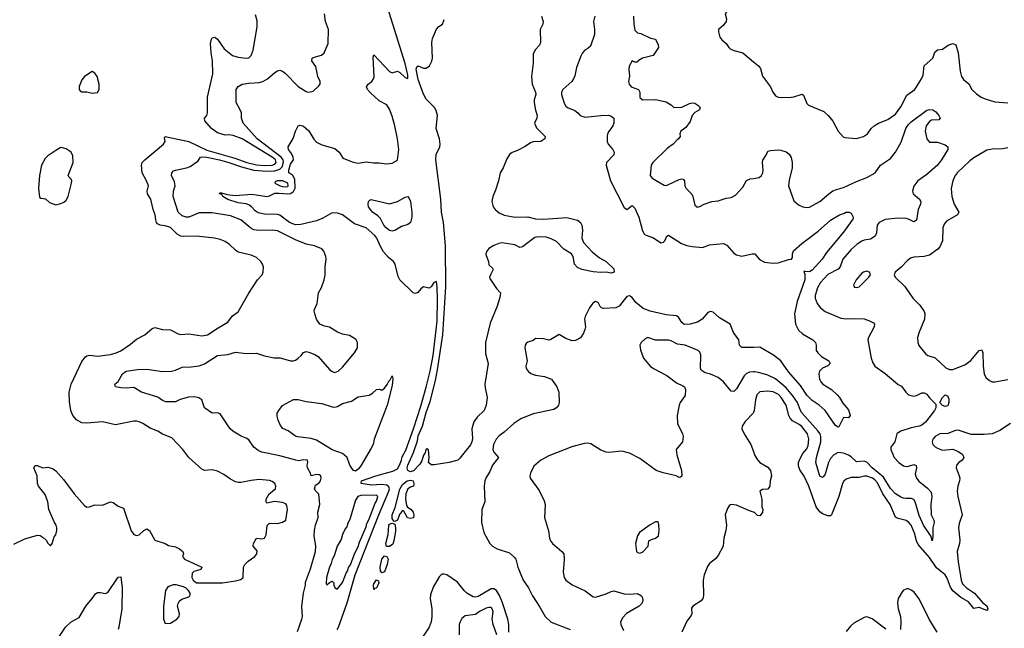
# Model space of a CAD drawing. Header units: inches. Extents: x 1384664 to 1536621, y 460766 to 646467.
# Tile 309 of 488: x 1504374 to 1511923, y 545240 to 549904. Entities that reach past the tile are written whole.
import ezdxf

# ---------------------------------------------------------------- set-up
doc = ezdxf.new("R2010")
doc.units = ezdxf.units.IN
doc.header["$MEASUREMENT"] = 0
doc.layers.add('B5504', color=7, linetype='Continuous')
doc.layers.add('B5514', color=7, linetype='Continuous')

msp = doc.modelspace()

# ---------------------------------------------------------------- linework, layer by layer
at = {"layer": 'B5504', "color": 5}
for points, elevation in [([(1506808.9, 545230), (1506818.8, 545250), (1506883.8, 545436.2), (1506947.5, 545650), (1507128.9, 546111.1), (1507205.1, 546290), (1507209.3, 546310), (1507205, 546325), (1507190, 546336.7), (1507150, 546341.9), (1507070, 546338), (1507007.1, 546347.1), (1506992.7, 546350), (1506995.6, 546370), (1507103.8, 546410), (1507236.1, 546443.9), (1507270, 546461.9), (1507287.3, 546490), (1507302.8, 546530), (1507306.7, 546553.3), (1507334.4, 546605.6), (1507394.4, 546770), (1507450, 546942.1), (1507491.3, 547088.7), (1507522.2, 547210), (1507544.7, 547330), (1507574.1, 547594.1), (1507578.7, 547758.7), (1507576.1, 547856.1), (1507570, 547897.2), (1507550, 547889.3), (1507530, 547856), (1507510, 547846), (1507470, 547857.2), (1507450, 547842.7), (1507426.2, 547813.8), (1507410, 547806), (1507390, 547812.3), (1507289.3, 547910), (1507275.9, 547935.9), (1507253.2, 548030), (1507241.2, 548050), (1507201, 548081), (1507164.4, 548124.4), (1507137.3, 548170), (1507113, 548230), (1507097.8, 548250), (1507030, 548309.8), (1506940.7, 548340.7), (1506850, 548408.7), (1506810, 548422.2), (1506770, 548423.1), (1506697.4, 548382.6), (1506650, 548363.4), (1506530, 548335), (1506490, 548333.4), (1506443.7, 548350), (1506370, 548405.8), (1506352.1, 548412.1), (1506250, 548412.7), (1506203, 548423), (1506178.5, 548438.5), (1506150.4, 548470.4), (1506130, 548484.8), (1506110, 548492.5), (1506050, 548499.8), (1505970, 548526), (1505932.7, 548550), (1505924.1, 548564.1), (1505904, 548570), (1505910, 548578), (1505922.7, 548577.3), (1505965.3, 548565.3), (1506030, 548557.7), (1506153.6, 548566.4), (1506269.8, 548550.2), (1506290, 548554.7), (1506330, 548573.9), (1506364.2, 548575.8), (1506430, 548569.2), (1506450, 548572), (1506473.6, 548586.4), (1506486.7, 548613.3), (1506482.7, 548682.7), (1506469.2, 548709.2), (1506438.9, 548730), (1506436.6, 548750), (1506450, 548796.5), (1506472.8, 548830), (1506471.2, 548850), (1506458, 548878), (1506435.1, 548910), (1506432.3, 548930), (1506470, 548994.8), (1506490, 549050.8), (1506509.7, 549090.3), (1506523.9, 549096.1), (1506550, 549088.7), (1506590, 549052.9), (1506628.7, 548988.7), (1506650, 548966.5), (1506690, 548944.4), (1506790, 548916.9), (1506824.6, 548890), (1506849.3, 548849.3), (1506860, 548840), (1506930, 548811.8), (1506970, 548804.9), (1507030, 548814.9), (1507086.2, 548806.2), (1507130, 548808.2), (1507190, 548800.4), (1507230, 548805.5), (1507271.8, 548828.2), (1507280.4, 548910), (1507271, 548990), (1507250, 549091.2), (1507230, 549166), (1507210, 549219.7), (1507190, 549251.5), (1507130, 549282.9), (1507063.4, 549343.4), (1507041.6, 549370), (1507034, 549390), (1507046, 549410), (1507073, 549430), (1507088, 549450), (1507092.8, 549467.2), (1507083.3, 549616.7), (1507090, 549634.8), (1507210, 549507.3), (1507230, 549496), (1507270, 549510.8), (1507290, 549498.8), (1507330, 549460.7), (1507350, 549454), (1507350, 549478), (1507330, 549569.6), (1507194.6, 550000)], 640), ([(1509841, 550000), (1509818.3, 549981.7), (1509796, 549970), (1509782.8, 549950), (1509794, 549910), (1509790.8, 549890), (1509770, 549861.2), (1509731.3, 549830), (1509731.3, 549810), (1509742, 549770), (1509758, 549750), (1509790, 549722.8), (1509810.3, 549690.3), (1509821.4, 549681.4), (1509850, 549667.6), (1509918.8, 549650), (1510000, 549581.9)], 680), ([(1504330, 545884), (1504414.2, 545925.8), (1504510, 545954.8), (1504530, 545950.8), (1504555.2, 545935.2), (1504576.3, 545916.3), (1504590, 545892), (1504610, 545872), (1504622, 545890), (1504639.5, 545940.5), (1504650, 545956), (1504658.9, 545990), (1504659.1, 546010), (1504654.2, 546030), (1504637.4, 546057.4), (1504598.5, 546150), (1504589.7, 546210), (1504570, 546266), (1504519.6, 546330), (1504511.6, 546350), (1504507.3, 546410), (1504482.4, 546470), (1504492.7, 546487.3), (1504510, 546487.7), (1504550, 546470.7), (1504590, 546474.8), (1504609.1, 546470.9), (1504630, 546463), (1504650, 546448), (1504710, 546379.5), (1504792, 546270), (1504870, 546182.6), (1504889.4, 546169.4), (1504910, 546171.3), (1504950, 546187), (1505010, 546184.4), (1505070, 546209), (1505090, 546204), (1505130, 546176.1), (1505170, 546162), (1505230, 545986.8), (1505250, 545959.1), (1505270, 545950.7), (1505290, 545956.3), (1505327, 545990), (1505350, 546003.1), (1505370, 545990.4), (1505410, 545915.5), (1505490, 545890.3), (1505514.7, 545874.7), (1505570, 545864.4), (1505600.7, 545850), (1505626, 545830), (1505630.8, 545810), (1505622.8, 545790), (1505637.3, 545770), (1505771.3, 545710), (1505762, 545690), (1505710, 545676), (1505697.3, 545662.7), (1505694, 545630), (1505704, 545610), (1505730, 545588.5), (1505930, 545589.2), (1506030, 545603.2), (1506070, 545614.9), (1506087, 545630), (1506089.4, 545710), (1506100.9, 545730), (1506124.7, 545755.3), (1506176, 545790), (1506193.2, 545810), (1506195.1, 545835.1), (1506165.2, 545870), (1506167, 545890), (1506189.6, 545930.4), (1506230, 545926), (1506250, 545931), (1506263.3, 545956.7), (1506272.3, 546027.7), (1506290, 546046.8), (1506350, 546042.8), (1506390, 546054), (1506415.1, 546070), (1506426.4, 546150), (1506422.5, 546182.5), (1506415.2, 546195.2), (1506390, 546205.3), (1506326.7, 546213.3), (1506270, 546199), (1506264.5, 546210), (1506265.1, 546230), (1506287, 546270), (1506335.1, 546310), (1506338.9, 546330), (1506331.1, 546350), (1506310, 546365.4), (1506290, 546373.1), (1506210, 546379.7), (1506150, 546374), (1506070, 546358), (1506050, 546358.9), (1506030, 546363.5), (1505990, 546383), (1505939.3, 546419.3), (1505890, 546445.7), (1505850, 546454.3), (1505790, 546449.7), (1505770, 546459.7), (1505670, 546549.7), (1505625.4, 546610), (1505540.9, 546700.9), (1505470, 546727.1), (1505432.3, 546750), (1505374.4, 546774.4), (1505318.4, 546810), (1505290, 546822.7), (1505270, 546828.5), (1505248.4, 546828.4), (1505110, 546800.7), (1505010, 546821.5), (1504890, 546812), (1504850, 546816), (1504810, 546837.7), (1504782.8, 546870), (1504766.6, 546910), (1504756.1, 546976.1), (1504754.2, 547050), (1504769.9, 547110.1), (1504850, 547283.7), (1504878.5, 547321.5), (1504890, 547329.1), (1504910, 547332.4), (1504970, 547325.3), (1505070, 547338.4), (1505115.1, 547350), (1505150, 547366.7), (1505223.1, 547416.9), (1505270, 547455.3), (1505332.7, 547490), (1505390, 547537.3), (1505410, 547545.5), (1505470, 547530.3), (1505530, 547528.4), (1505590, 547498), (1505610, 547493), (1505670, 547496.3), (1505770, 547481.7), (1505815.1, 547490), (1505895.9, 547544.1), (1505970, 547586), (1506005.6, 547634.4), (1506050, 547665.8), (1506130, 547808.5), (1506198.3, 547910), (1506233, 547950), (1506240.5, 547970), (1506242.4, 548010), (1506235.6, 548030), (1506222.9, 548050), (1506190, 548082.4), (1506150, 548099.2), (1506050, 548123.8), (1506030, 548136.8), (1505982.6, 548182.6), (1505950, 548203.5), (1505910, 548219.7), (1505868.7, 548228.7), (1505730, 548245.3), (1505630, 548242.4), (1505610, 548245.9), (1505581.7, 548261.7), (1505530, 548311.2), (1505490, 548325.5), (1505450, 548328.4), (1505430, 548340.8), (1505422.3, 548350), (1505416.8, 548370), (1505412.2, 548410), (1505397.6, 548450), (1505380.7, 548530), (1505354, 548570), (1505351.7, 548590), (1505361.3, 548630), (1505347.1, 548670), (1505313.5, 548730), (1505307.3, 548790), (1505314.2, 548810), (1505334, 548830), (1505477.4, 548950), (1505488.4, 548970), (1505483.3, 548996.7), (1505489.9, 549010.1), (1505670, 548970.4), (1505810, 548903.9), (1506023.7, 548843.7), (1506116.8, 548810), (1506189.2, 548790.8), (1506254.2, 548785.8), (1506310, 548788.3), (1506330, 548796.8), (1506340.6, 548810), (1506334.8, 548830), (1506311.2, 548850), (1506081.2, 548990), (1506010, 549016.7), (1505977.8, 549022.2), (1505950, 549018.5), (1505890, 549038), (1505845.4, 549070), (1505792.8, 549130), (1505792, 549150), (1505809.7, 549170.3), (1505815.4, 549190), (1505812.9, 549310), (1505854.2, 549490), (1505853.2, 549590), (1505843, 549650), (1505837.6, 549722.4), (1505843.9, 549756.1), (1505850, 549766), (1505870, 549771.3), (1505890, 549754), (1505940.9, 549680.9), (1506004.9, 549630), (1506050, 549616.9), (1506109.6, 549610.4), (1506130, 549613), (1506150, 549630.8), (1506163.5, 549670), (1506194.7, 549850), (1506194.6, 549894.6), (1506181.7, 549941.7)], 680), ([(1506504.9, 545215.1), (1506538.3, 545310), (1506542, 545330), (1506537.2, 545410), (1506549.9, 545510.1), (1506565.3, 545570), (1506566.4, 545593.6), (1506603.2, 545696.8), (1506642.4, 545830), (1506645.7, 545870), (1506632.4, 545950), (1506635.6, 545990), (1506641.4, 546030), (1506661.4, 546090), (1506659.8, 546130), (1506676.2, 546190), (1506668.8, 546268.8), (1506645.6, 546290), (1506634, 546310), (1506642, 546338), (1506670, 546355.5), (1506681.6, 546370), (1506686.6, 546390), (1506682.7, 546410), (1506670, 546417.6), (1506650, 546418.4), (1506610, 546408.7), (1506604.2, 546430), (1506580.7, 546470), (1506577.2, 546490), (1506584, 546510), (1506582, 546530), (1506551, 546531), (1506515.3, 546524.7), (1506492.3, 546527.7), (1506370, 546561.3), (1506231.3, 546591.3), (1506202, 546602), (1506169.4, 546629.4), (1506130, 546684.2), (1506110, 546697.6), (1506071.7, 546711.7), (1506009, 546750), (1505989, 546770), (1505910, 546884), (1505890, 546892), (1505850, 546889.2), (1505790, 546929.3), (1505769.6, 546990), (1505746.8, 547006.8), (1505713.7, 547013.7), (1505669, 547011), (1505605.7, 546994.3), (1505570, 546975.1), (1505494.7, 546974.7), (1505470, 546985.6), (1505432.6, 547012.6), (1505309.1, 547049.1), (1505250, 547086.2), (1505190, 547080.4), (1505150, 547082.4), (1505109, 547090), (1505104, 547110), (1505130, 547131.3), (1505162.9, 547190), (1505190, 547210.3), (1505276.2, 547223.8), (1505350, 547226.2), (1505470, 547208.7), (1505539, 547210), (1505570, 547217.6), (1505619.8, 547240.2), (1505690, 547242.9), (1505750, 547252), (1505790, 547267.3), (1505890, 547332.1), (1505970, 547338.1), (1506030, 547357.5), (1506110, 547345.8), (1506190, 547347.9), (1506250, 547328.2), (1506325.8, 547314.2), (1506372.4, 547312.4), (1506449.3, 547290.7), (1506470, 547290.5), (1506490, 547296.3), (1506510, 547310.6), (1506532.7, 547330), (1506550, 547354.8), (1506570, 547360.5), (1506590, 547356.4), (1506638, 547338), (1506662.3, 547322.3), (1506750, 547223.1), (1506770, 547207.4), (1506790, 547201.3), (1506816, 547210), (1506850, 547242), (1506942, 547350), (1506964.5, 547390), (1506964.5, 547430), (1506954.5, 547450), (1506942, 547462), (1506904, 547484), (1506850, 547494.7), (1506810, 547509.7), (1506750, 547547.3), (1506710, 547556.2), (1506675.3, 547570), (1506649.5, 547609.5), (1506636, 547650), (1506632.7, 547670), (1506635.5, 547684.5), (1506655.1, 547730), (1506666, 547810), (1506687.7, 547852.3), (1506709.6, 547910), (1506717.6, 547950), (1506717, 548010), (1506724.5, 548070), (1506722, 548090), (1506707, 548130), (1506690, 548149.4), (1506635.3, 548170), (1506570, 548184.7), (1506490, 548216), (1506350, 548286.4), (1506310, 548291.5), (1506210, 548287.5), (1506170, 548294.2), (1506145.8, 548305.8), (1506070, 548369.8), (1505990, 548400.5), (1505850, 548424.6), (1505750, 548422.9), (1505670, 548391.7), (1505650, 548391.6), (1505621, 548401), (1505588.7, 548430), (1505552.1, 548550), (1505554.5, 548590), (1505567.2, 548630), (1505561.2, 548661.2), (1505538.7, 548710), (1505540.7, 548730), (1505554.7, 548745.3), (1505568, 548752), (1505651.9, 548768.1), (1505681, 548779), (1505740.7, 548819.3), (1505761.3, 548850), (1505770, 548854), (1505808.3, 548851.7), (1505905.8, 548830), (1505978.2, 548810), (1506075.3, 548775.3), (1506170, 548751.6), (1506270, 548744.3), (1506330, 548746.4), (1506370, 548757.5), (1506390, 548779.1), (1506396.9, 548816.9), (1506394.2, 548830), (1506379.6, 548850), (1506194.7, 548990), (1506087.6, 549110), (1506075.1, 549150), (1506073.6, 549190), (1506068.2, 549208.2), (1506034, 549270), (1506034.3, 549370), (1506048, 549392), (1506081.2, 549410), (1506130, 549418.6), (1506210, 549423.2), (1506239.5, 549430), (1506273.3, 549450), (1506330, 549499.5), (1506350, 549512.4), (1506370, 549517.6), (1506390, 549510.3), (1506410, 549495.3), (1506510, 549393.4), (1506570, 549354), (1506592.1, 549347.9), (1506624.5, 549355.5), (1506666.2, 549393.8), (1506678, 549410), (1506677, 549430), (1506660.5, 549470), (1506644.2, 549544.2), (1506613.6, 549590), (1506617, 549610), (1506624.7, 549615.3), (1506688.4, 549631.6), (1506709.6, 549650), (1506739.2, 549720.8), (1506741.3, 549830), (1506719.1, 549890), (1506710, 549948.7)], 660), ([(1508374.9, 549930), (1508388, 549890), (1508384.4, 549870), (1508365.7, 549830), (1508366.7, 549730), (1508360.3, 549710), (1508327.6, 549672.4), (1508310, 549641.2), (1508310.2, 549569.8), (1508299.6, 549470), (1508304.4, 549410), (1508328.7, 549350), (1508331.8, 549330), (1508319.1, 549290), (1508318, 549270), (1508328.5, 549210), (1508342.4, 549170), (1508339.5, 549150), (1508321.6, 549110), (1508336.7, 549076.7), (1508402.8, 549010), (1508400.7, 548990), (1508370, 548971.8), (1508310, 548967.2), (1508290, 548960.4), (1508250, 548932.6), (1508190, 548900.5), (1508150, 548887.2), (1508130, 548871.8), (1508110, 548837.6), (1508082.3, 548770), (1508057.4, 548730), (1508046.3, 548670), (1508023.3, 548596.7), (1508002.3, 548550), (1507995.3, 548510), (1508005.2, 548470), (1508020.3, 548450), (1508050, 548424.2), (1508090, 548407), (1508170, 548390.2), (1508270, 548393.8), (1508330, 548378), (1508390, 548374.9), (1508570, 548387.5), (1508650, 548368.9), (1508673.6, 548350), (1508685.3, 548330), (1508689.2, 548290), (1508685, 548230), (1508697.5, 548197.5), (1508764.7, 548124.7), (1508819.2, 548079.2), (1508870.4, 548050), (1508930, 547994), (1508933.1, 547970), (1508910, 547962.7), (1508870.4, 547969.6), (1508830, 547967.3), (1508770, 547971.8), (1508685.2, 547990), (1508650, 548004.1), (1508629, 548030), (1508617.6, 548090), (1508605.1, 548110), (1508546.6, 548146.6), (1508490, 548203.5), (1508450, 548225), (1508410, 548237.3), (1508350, 548239.8), (1508324.7, 548235.3), (1508230, 548163), (1508210, 548159.7), (1508170, 548178.5), (1508070, 548193.2), (1508047.7, 548190), (1508010, 548174), (1507970, 548149.6), (1507954.9, 548130), (1507948, 548110), (1507950, 548098), (1507968, 548050), (1507970, 548024.7), (1507999.8, 547999.8), (1508004.7, 547990), (1507984, 547950), (1507977.3, 547930), (1507979.8, 547919.8), (1508030, 547844), (1508060.5, 547810), (1508055.3, 547775.3), (1508036.2, 547710), (1507981.6, 547578.4), (1507946.8, 547430), (1507946.8, 547346.8), (1507965.5, 547270), (1507941.7, 547110), (1507943.1, 547083.1), (1507959.6, 547010), (1507950, 546949), (1507935.3, 546910), (1507882.7, 546857.3), (1507856.8, 546823.2), (1507842, 546770), (1507845.4, 546694.6), (1507840.5, 546670), (1507830, 546646.6), (1507750, 546543), (1507734.4, 546530), (1507666.8, 546510), (1507552, 546492), (1507530, 546492.7), (1507509.2, 546510), (1507513.2, 546550), (1507508.4, 546608.4), (1507494.6, 546614.6), (1507490, 546612.7), (1507480.4, 546579.6), (1507470, 546566.6), (1507456.7, 546523.3), (1507441.2, 546498.8), (1507393.6, 546446.4), (1507370, 546438.7), (1507349.9, 546450), (1507345.6, 546470), (1507349.9, 546490), (1507393.4, 546586.6), (1507423.7, 546676.3), (1507430, 546714.4), (1507462.2, 546790), (1507490, 546893), (1507520.6, 546979.4), (1507561.5, 547138.5), (1507578, 547222), (1507619.6, 547490), (1507641.9, 547858.1), (1507638.2, 548170), (1507622.9, 548350), (1507607.1, 548430), (1507604.2, 548530), (1507564.2, 548830), (1507567, 548870), (1507595.4, 548930), (1507598.7, 548950), (1507591.9, 548990), (1507566.7, 549070), (1507577.4, 549170), (1507568.3, 549208.3), (1507555.7, 549230), (1507490, 549296.1), (1507470, 549333.3), (1507430, 549445.3), (1507414.9, 549525.1), (1507418, 549542), (1507429.7, 549550.3), (1507470, 549532.7), (1507490, 549533.4), (1507516, 549550), (1507533.8, 549586.2), (1507539.5, 549610), (1507534.3, 549730), (1507538.8, 549761.2), (1507568.7, 549831.3), (1507587.8, 549852.2), (1507615, 549870), (1507630, 549906.8)], 620), ([(1508783.1, 549930), (1508774, 549890), (1508782, 549830), (1508781.1, 549790), (1508750, 549702), (1508730, 549682.9), (1508707.7, 549670), (1508690, 549649.4), (1508676.4, 549623.6), (1508642.2, 549537.8), (1508630, 549473.2), (1508620.2, 549450), (1508607.9, 549430), (1508538, 549370), (1508529.2, 549350), (1508529.2, 549330), (1508550, 549264), (1508562, 549242), (1508574.4, 549230), (1508630, 549207.6), (1508654, 549190), (1508670.5, 549170), (1508683.6, 549163.6), (1508710, 549158.2), (1508831.1, 549171.1), (1508890, 549171.4), (1508910, 549165.5), (1508930.4, 549150), (1508928.4, 549110), (1508922, 549090), (1508890, 549046.6), (1508881.1, 549030), (1508878, 549010), (1508879.3, 548970), (1508885.5, 548950), (1508923, 548910), (1508933, 548890), (1508930.4, 548869.6), (1508874.4, 548810), (1508870.4, 548790), (1508902.8, 548670), (1509010, 548464.9), (1509030, 548450.5), (1509070, 548480.5), (1509090, 548460.4), (1509122.3, 548390), (1509150, 548284.9), (1509163.2, 548263.2), (1509170, 548254.9), (1509233.7, 548233.7), (1509290, 548193), (1509310, 548200.5), (1509319.5, 548210), (1509334.8, 548245.2), (1509350, 548253), (1509449.5, 548189.5), (1509490, 548173), (1509530, 548165), (1509610, 548159.5), (1509662.1, 548177.9), (1509770, 548190.2), (1509796.7, 548176.7), (1509850, 548114.7), (1509870, 548101.5), (1509910, 548093), (1509990, 548111.1), (1510000, 548110.7)], 640), ([(1509079.8, 549930), (1509082, 549870), (1509090, 549823), (1509110, 549804.2), (1509137.8, 549797.8), (1509210, 549763.8), (1509250, 549754), (1509270, 549711.3), (1509272.7, 549690), (1509230, 549629), (1509150, 549609.6), (1509117.3, 549590), (1509110, 549579), (1509090, 549578), (1509070, 549589), (1509047.5, 549547.5), (1509045.1, 549525.1), (1509050.7, 549470.7), (1509041.6, 549430), (1509047.7, 549410), (1509062, 549390), (1509118.8, 549370), (1509128, 549350), (1509128.7, 549308.7), (1509150, 549290.7), (1509250, 549292.4), (1509330, 549274.9), (1509371, 549250), (1509390.7, 549230.7), (1509450, 549234), (1509510, 549263.1), (1509530, 549268), (1509550, 549265.5), (1509574.8, 549250), (1509591, 549230), (1509586.4, 549213.6), (1509550, 549192), (1509530.4, 549170), (1509515.2, 549124.8), (1509482, 549078), (1509443, 549050), (1509434.8, 549030), (1509437.3, 549010), (1509426, 548990), (1509415.3, 548984.7), (1509384.9, 548950), (1509341.5, 548918.5), (1509228.8, 548810), (1509216.4, 548790), (1509207.7, 548710), (1509224, 548690), (1509315.6, 548635.6), (1509330, 548634.3), (1509350, 548641.3), (1509430, 548679.6), (1509450, 548684.4), (1509461.1, 548681.1), (1509472.4, 548670), (1509473.4, 548630), (1509484.9, 548610), (1509527.6, 548567.6), (1509535.8, 548550), (1509550, 548484), (1509570, 548468.5), (1509590, 548472.7), (1509622, 548490), (1509682, 548510), (1509730, 548516.5), (1509790, 548537.5), (1509830, 548541.6), (1509861.6, 548558.4), (1509918, 548622), (1509947, 548673), (1509975.6, 548684.4), (1510000, 548688.3)], 660), ([(1510000, 547392.8), (1509970, 547391.2), (1509910, 547393.3), (1509892.2, 547410), (1509887.1, 547450), (1509846.8, 547506.8), (1509822.8, 547570), (1509739.1, 547619.1), (1509690, 547662.1), (1509670, 547668.6), (1509650, 547659.4), (1509605.7, 547610), (1509570, 547585.6), (1509516, 547570), (1509470, 547569), (1509450, 547583.7), (1509425.3, 547625.3), (1509410, 547634.8), (1509330, 547642.7), (1509209.2, 547670), (1509154.5, 547690), (1509097.4, 547737.4), (1509070, 547775.1), (1509050, 547787), (1509030, 547782), (1508970.4, 547710), (1508943.7, 547696.3), (1508851.3, 547691.3), (1508835.3, 547695.3), (1508825.3, 547705.3), (1508810, 547737.2), (1508790, 547745.1), (1508769, 547731), (1508743, 547697), (1508710.3, 547630), (1508705.3, 547610), (1508711.7, 547550), (1508706.7, 547530), (1508697, 547503), (1508673.2, 547466.8), (1508662.4, 547457.6), (1508634.8, 547445.2), (1508610, 547444), (1508561.8, 547461.8), (1508510, 547491.8), (1508447, 547453), (1508430, 547449.6), (1508390, 547458.3), (1508330, 547461.2), (1508310, 547446), (1508270, 547433), (1508257.8, 547422.2), (1508249.4, 547410.6), (1508246.4, 547390), (1508264.9, 547290), (1508254.9, 547250), (1508258.7, 547230), (1508272.2, 547210), (1508293.4, 547193.4), (1508330, 547180.3), (1508398, 547170), (1508451.3, 547150), (1508492, 547092), (1508508.9, 547050), (1508510.2, 546970.2), (1508506.2, 546950), (1508491.2, 546928.8), (1508470, 546917.4), (1508310, 546883.6), (1508215.6, 546844.4), (1508161.7, 546810), (1508090, 546743.6), (1508050, 546715.1), (1508027.2, 546690), (1508007.2, 546650), (1508002.6, 546610), (1508009.1, 546589.1), (1508045.5, 546550), (1507998.5, 546490), (1507978.4, 546441.6), (1507950, 546395.6), (1507940.2, 546370), (1507934.3, 546330), (1507941.5, 546210), (1507918.3, 546150), (1507914, 546050), (1507933.7, 545973.7), (1507979, 545890), (1508000.3, 545870), (1508034, 545850), (1508130, 545818.2), (1508166.4, 545786.4), (1508177.2, 545770), (1508193.8, 545710), (1508235.2, 545610), (1508276, 545550), (1508304.9, 545490), (1508362.5, 545402.5), (1508402.6, 545330), (1508450, 545286.5), (1508594.8, 545230)], 640), ([(1510000, 547204.7), (1509970, 547202.2), (1509948, 547192), (1509930, 547174.3), (1509870, 547076.2), (1509857.4, 547062.6), (1509850, 547055.6), (1509830, 547058.7), (1509770, 547128.3), (1509730, 547163.5), (1509670, 547187), (1509630, 547197.2), (1509599.3, 547219.3), (1509592.9, 547232.9), (1509596.1, 547336.1), (1509590, 547355.3), (1509575.3, 547370), (1509475.3, 547410), (1509417.6, 547417.6), (1509370, 547444.5), (1509350, 547449.5), (1509249.6, 547449.6), (1509190, 547469.2), (1509170, 547458), (1509138, 547430), (1509128.8, 547410), (1509134.2, 547374.2), (1509157.1, 547310), (1509208.9, 547250), (1509233.4, 547230), (1509336.5, 547176.5), (1509410, 547120.2), (1509458.3, 547098.3), (1509470.4, 547090), (1509480.3, 547070), (1509475.9, 547024.1), (1509438, 546970), (1509430.4, 546950), (1509415.5, 546870), (1509418, 546810), (1509457.3, 546730), (1509462, 546710), (1509456.3, 546670), (1509407.7, 546610), (1509412, 546570), (1509447.3, 546450), (1509450, 546406), (1509442, 546398), (1509430, 546395.3), (1509407.6, 546407.6), (1509308.8, 546431.2), (1509255.1, 546450), (1509130, 546542.7), (1509050, 546583.4), (1508990, 546596.8), (1508890, 546588.5), (1508870, 546590.8), (1508830, 546604.8), (1508754.1, 546654.1), (1508730, 546659.1), (1508703.4, 546656.6), (1508607.3, 546630), (1508430, 546563), (1508370.8, 546530), (1508317.5, 546482.5), (1508290.6, 546430), (1508284.9, 546410), (1508287.3, 546390), (1508356.7, 546296.7), (1508395.9, 546215.9), (1508404, 546190), (1508397.3, 546090), (1508427.5, 545987.5), (1508436.3, 545930), (1508444.9, 545910), (1508460.4, 545890), (1508530.4, 545830), (1508546.4, 545810), (1508548.4, 545768.4), (1508541.3, 545670), (1508548.4, 545630), (1508562, 545610), (1508610, 545573.4), (1508710, 545526.8), (1508770, 545481.3), (1508790, 545478.7), (1508870, 545504), (1508910, 545523.6), (1508930, 545526.3), (1509010, 545504.9), (1509050, 545502), (1509110, 545506.4), (1509140.5, 545490), (1509150, 545474.8), (1509152.4, 545450), (1509143.7, 545430), (1509124.9, 545410), (1509027.4, 545352.6), (1508997.8, 545322.2), (1508981.6, 545290), (1508983.2, 545270), (1509002.7, 545222.7)], 660), ([(1510000, 546893.7), (1509998.5, 546890), (1509935.3, 546824.7), (1509914.6, 546790), (1509911.5, 546770), (1509927.9, 546730), (1509980.3, 546650), (1510000, 546594.9)], 680), ([(1510000, 546130.8), (1509970, 546139.7), (1509870, 546184.4), (1509832.2, 546187.8), (1509817.1, 546182.9), (1509800.6, 546159.4), (1509782, 546110), (1509793.1, 546030), (1509788.8, 545990), (1509773.1, 545930), (1509767.8, 545870), (1509730, 545797), (1509710, 545772.3), (1509663.1, 545736.9), (1509646.9, 545713.1), (1509622.6, 545650), (1509614.6, 545610), (1509618, 545490), (1509613, 545470), (1509598.8, 545450), (1509536, 545410), (1509524.4, 545395.6), (1509527.5, 545352.5), (1509522.5, 545337.5), (1509490, 545295.3), (1509450.7, 545210)], 680), ([(1504678.9, 545181.1), (1504724.5, 545250), (1504770, 545290.7), (1504830, 545324), (1504882, 545410), (1504931, 545469), (1504954.7, 545505.3), (1504970, 545514.4), (1504994.9, 545514.9), (1505030, 545506.8), (1505050, 545516), (1505130, 545631), (1505150, 545636), (1505159.2, 545550), (1505157.1, 545390), (1505135.1, 545250), (1505130, 545231.3)], 660), ([(1508125.8, 545210), (1508124.9, 545270), (1508117.8, 545310), (1508076.5, 545436.5), (1508052.5, 545492.5), (1508029, 545530), (1508010, 545543), (1507990, 545543.4), (1507890, 545483.6), (1507870, 545479.8), (1507850, 545482.6), (1507802.1, 545510), (1507780.8, 545530), (1507730, 545594.6), (1507650, 545649.8), (1507630, 545656.4), (1507610, 545654.3), (1507590, 545633.6), (1507544.2, 545555.8), (1507523.2, 545496.8), (1507521.9, 545470), (1507534.3, 545390), (1507532.9, 545327.1), (1507528.6, 545290), (1507514, 545250), (1507410, 545089.8)], 640), ([(1508033.8, 545190), (1508005.1, 545270), (1507997.4, 545310), (1508005.7, 545370), (1507994.4, 545394.4), (1507990, 545398.9), (1507970, 545401), (1507950, 545394.2), (1507899.3, 545370), (1507870, 545345.1), (1507790, 545337), (1507763.4, 545316.6), (1507750.3, 545289.7), (1507744.4, 545270), (1507742.6, 545190)], 660)]:
    msp.add_lwpolyline(points, dxfattribs=dict(at, elevation=elevation))
for points, elevation in [([(1504930, 549508), (1504871.3, 549470), (1504850, 549442), (1504831.3, 549391.3), (1504831.3, 549370), (1504838, 549358), (1504850, 549351.3), (1504890, 549351), (1504930, 549341), (1504970, 549346), (1504984, 549370), (1504984, 549410), (1504968.7, 549470), (1504950, 549495.3)], 720), ([(1504690, 548924), (1504650, 548900.9), (1504590, 548859.6), (1504570, 548840.7), (1504542, 548790), (1504524.9, 548710), (1504519.1, 548610), (1504524.9, 548544.9), (1504535.3, 548535.3), (1504570.8, 548530.8), (1504603.5, 548503.5), (1504650, 548486), (1504690, 548494.8), (1504713.8, 548506.2), (1504730, 548521), (1504746.6, 548550), (1504771.9, 548651.9), (1504774, 548670), (1504770, 548682), (1504750, 548699), (1504746, 548710), (1504784, 548810), (1504780.7, 548860.7), (1504768.7, 548890), (1504730, 548915.3), (1504703.1, 548923.1)], 720), ([(1506391.3, 548670), (1506348, 548670), (1506336.7, 548663.3), (1506329.3, 548650.7), (1506370.3, 548630), (1506390, 548625.1), (1506410, 548622.4), (1506430, 548626.6), (1506433.2, 548630), (1506430, 548651.9)], 660), ([(1507230, 548284.4), (1507210.2, 548289.8), (1507182.9, 548310), (1507165.9, 548330), (1507141.3, 548381.3), (1507121.3, 548401.3), (1507080.5, 548430), (1507062.9, 548450), (1507049.4, 548470), (1507045.2, 548490), (1507048.9, 548511.1), (1507059, 548521), (1507070, 548526), (1507210, 548493.4), (1507270, 548512.2), (1507330, 548544.9), (1507350, 548548.8), (1507359, 548539), (1507371.3, 548511.3), (1507379.8, 548430), (1507380.8, 548390), (1507370.9, 548350), (1507350, 548335.2), (1507301, 548319), (1507250, 548289.8)], 620), ([(1506950, 546445.1), (1506930, 546451.5), (1506904.5, 546490), (1506884.6, 546550), (1506850, 546580.2), (1506770, 546607.9), (1506650, 546682.4), (1506610, 546694.3), (1506506.4, 546706.4), (1506490, 546713), (1506432.5, 546752.5), (1506392.2, 546772.2), (1506373.3, 546793.3), (1506355.7, 546835.7), (1506347.1, 546867.1), (1506349.2, 546890), (1506359.9, 546910), (1506390, 546946.7), (1506474.2, 546994.2), (1506510, 546993.8), (1506570, 546978), (1506690, 546962), (1506770, 546938), (1506790, 546936.1), (1506810, 546940.8), (1506850, 546963.2), (1506918.4, 546981.6), (1506970, 547013.1), (1507053.8, 547026.2), (1507078.9, 547041.1), (1507110.8, 547070.8), (1507130, 547072), (1507150, 547066), (1507170, 547081), (1507191, 547109), (1507205.4, 547134.6), (1507215.9, 547144.1), (1507230, 547174.8), (1507235.1, 547155.1), (1507230, 547101.2), (1507190.5, 546950.5), (1507090.8, 546690), (1507083.3, 546650), (1507070, 546620.4), (1506990, 546486.6), (1506970, 546459.8)], 640), ([(1507370, 546080.9), (1507347.7, 546087.7), (1507318.4, 546138.4), (1507310, 546142.7), (1507287.3, 546112.7), (1507270, 546069.5), (1507250, 546059), (1507242, 546062), (1507230, 546082), (1507229.7, 546110), (1507254.2, 546165.8), (1507290, 546306.8), (1507310, 546342.4), (1507346, 546370), (1507370, 546374.9), (1507390, 546370.3), (1507397.1, 546350), (1507394, 546330), (1507370, 546322.7), (1507350, 546309.2), (1507333.8, 546270), (1507331.2, 546230), (1507340.8, 546180.8), (1507347.9, 546167.9), (1507373.1, 546153.1), (1507390.4, 546130.4), (1507395.5, 546110), (1507393.4, 546086.6)], 620), ([(1507110, 546261.3), (1506990, 546259.2), (1506966.5, 546250), (1506950, 546221.2), (1506905.1, 546074.9), (1506890, 546046), (1506882, 546018), (1506870, 546002), (1506850, 545958), (1506838.2, 545921.8), (1506809.3, 545870), (1506784.4, 545795.6), (1506770, 545768.7), (1506763.4, 545736.6), (1506750, 545708.7), (1506726, 545630), (1506724.7, 545584.7), (1506730, 545574), (1506746, 545590), (1506770, 545602), (1506782, 545590), (1506782, 545570), (1506790, 545554), (1506802, 545542), (1506810, 545542), (1506850, 545591.3), (1506876.9, 545663.1), (1506890, 545682.8), (1506894.5, 545705.5), (1506910, 545727.7), (1506937.6, 545802.4), (1506970, 545868), (1506978.9, 545901.1), (1507030, 546017.3), (1507035.4, 546044.6), (1507050, 546070.7), (1507099.7, 546200.3), (1507110, 546214.8), (1507120.5, 546250)], 660), ([(1507187.7, 545867.7), (1507182.4, 545890), (1507200.3, 545959.7), (1507205.7, 546030), (1507210, 546037.1), (1507230, 546046.8), (1507250, 546038), (1507256.5, 546010), (1507255.1, 545984.9), (1507243.6, 545910), (1507235.5, 545884.5), (1507210, 545867.8)], 620), ([(1509270, 546055.3), (1509250, 546055.3), (1509207, 546033), (1509126.7, 545973.3), (1509110.7, 545950), (1509094.8, 545890), (1509102.8, 545830), (1509110, 545821), (1509130, 545816), (1509150, 545824.7), (1509194, 545870), (1509198, 545910), (1509218, 545922), (1509250, 545930.8), (1509272.7, 545950), (1509278, 545990), (1509275.5, 546035.5)], 680), ([(1507150, 545665.2), (1507140.1, 545680.1), (1507136.9, 545710), (1507149.7, 545770), (1507170, 545795.3), (1507190, 545791.8), (1507199.5, 545770), (1507191.3, 545728.7), (1507170, 545673.2)], 620), ([(1507090, 545538), (1507087.1, 545567.1), (1507090, 545581), (1507110.6, 545610.6), (1507125.4, 545605.4), (1507127.3, 545590), (1507110, 545549.2), (1507095.3, 545544.7)], 620), ([(1505573.6, 545573.6), (1505550, 545572.7), (1505510, 545558), (1505492, 545530), (1505476.5, 545410), (1505475.8, 545310), (1505490, 545276), (1505530, 545281), (1505579.3, 545310), (1505597.2, 545330), (1505599.3, 545350), (1505584.7, 545410), (1505588, 545430), (1505599.6, 545450), (1505616.4, 545463.6), (1505670, 545480.7), (1505679.3, 545490), (1505680.9, 545499.1), (1505682, 545510), (1505669.5, 545530), (1505650, 545547.3), (1505630, 545558)], 680)]:
    msp.add_lwpolyline(points, close=True, dxfattribs=dict(at, elevation=elevation))
at = {"layer": 'B5514', "color": 5}
for points, elevation in [([(1510000, 549581.9), (1510038, 549550), (1510053.4, 549530), (1510070.6, 549470.6), (1510130.5, 549390), (1510148, 549348), (1510170, 549321), (1510190, 549310.8), (1510207.9, 549307.9), (1510290.4, 549310.4), (1510310, 549312), (1510373.7, 549333.7), (1510384.9, 549324.9), (1510410, 549262.8), (1510422.8, 549250), (1510540.4, 549200.4), (1510574, 549170), (1510610, 549126), (1510650, 549051), (1510687.3, 549007.3), (1510701.1, 549001.1), (1510790, 548992.7), (1510844, 549010), (1510875.1, 549030), (1510903.7, 549070), (1510925.2, 549090), (1510959, 549110), (1511030, 549139.3), (1511090, 549180.3), (1511130, 549236.4), (1511175.4, 549324.6), (1511237.4, 549370), (1511289.5, 549450), (1511302, 549478), (1511309.8, 549550.2), (1511376, 549610), (1511390, 549656), (1511410, 549673.4), (1511450, 549679.1), (1511493.2, 549710), (1511530, 549721.3), (1511551.1, 549711.1), (1511570.9, 549650.9), (1511583.8, 549510), (1511596, 549470), (1511610, 549446.4), (1511651.4, 549411.4), (1511673.7, 549370), (1511710, 549335.8), (1511747.3, 549310), (1511776.9, 549296.9), (1511850, 549275.9), (1511950, 549266)], 680), ([(1510000, 548688.3), (1510044.5, 548695.5), (1510062.6, 548710), (1510073.3, 548730), (1510075.3, 548750), (1510069.8, 548810), (1510072.8, 548827.2), (1510100.5, 548870), (1510110, 548895.8), (1510130, 548902.6), (1510190, 548906.3), (1510210, 548905.3), (1510251.2, 548891.2), (1510273.7, 548873.7), (1510290, 548847.3), (1510297.8, 548810), (1510297.7, 548770), (1510273.2, 548673.2), (1510269.2, 548630), (1510310, 548516), (1510346.2, 548486.2), (1510378, 548470), (1510410, 548463.8), (1510430, 548466.4), (1510510, 548511.5), (1510578, 548570), (1510610, 548591.8), (1510636.3, 548603.7), (1510690, 548617.8), (1510790, 548664.9), (1510870, 548693.6), (1510934, 548730), (1510974.5, 548790), (1511050, 548840.7), (1511089.9, 548890), (1511133.4, 548966.6), (1511168.1, 549070), (1511190, 549102), (1511210, 549121.5), (1511329.7, 549210), (1511350, 549215.9), (1511374.5, 549214.5), (1511397.7, 549197.7), (1511421.1, 549170), (1511430.7, 549149.3), (1511422, 549138), (1511365.6, 549134.4), (1511350, 549125.1), (1511323.8, 549090), (1511317.6, 549050), (1511330, 548991.3), (1511350, 548964.9), (1511410, 548966.7), (1511470, 548946.4), (1511490.2, 548930.2), (1511491.6, 548910), (1511442.8, 548830), (1511411.5, 548790), (1511330, 548716.9), (1511260.9, 548670), (1511230, 548629.6), (1511219.2, 548590), (1511223.6, 548570), (1511272.9, 548530), (1511283.9, 548510), (1511281.1, 548490), (1511262.3, 548450), (1511250, 548367.3), (1511230, 548354), (1511190, 548376.5), (1511170, 548381.8), (1511110, 548383.8), (1511010, 548371.9), (1510963.8, 548350), (1510947.4, 548330), (1510944.6, 548270), (1510933.9, 548246.1), (1510898.2, 548221.8), (1510850, 548214.2), (1510830, 548206.2), (1510796, 548184), (1510750, 548143.5), (1510686.2, 548070), (1510664, 548010), (1510650, 547991.8), (1510569.3, 547950.7), (1510514.4, 547890), (1510490, 547848.2), (1510473.2, 547790), (1510473.5, 547770), (1510489.5, 547729.5), (1510515.4, 547695.4), (1510550, 547668.9), (1510670, 547617.8), (1510710, 547612.4), (1510770, 547615.6), (1510850, 547611.5), (1510890, 547597.6), (1510920.4, 547580.4), (1510928, 547570), (1510924.9, 547550), (1510881.3, 547470), (1510877.1, 547450), (1510901.7, 547310), (1510914.9, 547274.9), (1510930.2, 547250.2), (1511010, 547193.1), (1511110, 547108.5), (1511135.6, 547095.6), (1511169, 547049), (1511190, 547028.2), (1511230, 547018.7), (1511250, 547023.1), (1511290, 547043.6), (1511310, 547046), (1511330, 547035.3), (1511347.1, 547010), (1511397.7, 546957.7), (1511399.5, 546930), (1511389.2, 546910), (1511319, 546821), (1511290, 546798), (1511270, 546789.3), (1511210, 546776), (1511129.3, 546750.7), (1511110, 546739.4), (1511099.3, 546730), (1511084.2, 546670), (1511052.4, 546627.6), (1511052.2, 546610), (1511078, 546550), (1511116, 546510), (1511150, 546486.5), (1511170, 546481.5), (1511190, 546482.5), (1511230, 546494.5), (1511247.5, 546487.5), (1511249.2, 546470), (1511240.6, 546420.6), (1511249.4, 546390), (1511268.8, 546368.8), (1511335.5, 546315.5), (1511362.7, 546282.7), (1511367.5, 546250), (1511361.4, 546190), (1511363.8, 546110), (1511384.2, 546070), (1511386.2, 546050), (1511374.6, 546010), (1511375.9, 545944.1), (1511370.4, 545909.6), (1511362.7, 545942.7), (1511303.9, 546030), (1511270, 546105.7), (1511239.8, 546210), (1511230, 546228), (1511210, 546236.1), (1511170, 546234.2), (1511150, 546238.8), (1511130, 546245.3), (1511090, 546269.9), (1511050, 546311.4), (1510997.9, 546397.9), (1510911, 546470), (1510870, 546513.3), (1510850, 546520.1), (1510790, 546516.5), (1510750, 546555.6), (1510730, 546568.1), (1510690, 546583), (1510650, 546587.5), (1510615.5, 546570), (1510590, 546542), (1510575.8, 546510), (1510550, 546420.7), (1510537.5, 546402.5), (1510530, 546395.1), (1510510, 546406.6), (1510477.5, 546510), (1510483.6, 546550), (1510516.9, 546670), (1510517.1, 546710), (1510510.4, 546730), (1510494.6, 546754.6), (1510371.3, 546891.3), (1510359.9, 546910), (1510337.9, 546970), (1510302.6, 547022.6), (1510250, 547083.2), (1510170, 547151.8), (1510110, 547179), (1510050, 547198.4), (1510010, 547205.6), (1510000, 547204.7)], 660), ([(1511950, 548922.4), (1511910, 548915.4), (1511830, 548912.6), (1511790, 548903.1), (1511690, 548845.6), (1511658.1, 548821.9), (1511563.2, 548730), (1511547.3, 548710), (1511528.2, 548670), (1511517.3, 548610), (1511521.3, 548550), (1511537.8, 548490), (1511575.3, 548430), (1511564.4, 548410), (1511480.9, 548359.1), (1511462.4, 548337.6), (1511453.4, 548310), (1511450.3, 548210), (1511430, 548162.7), (1511414.8, 548145.2), (1511350, 548099.7), (1511310, 548089.8), (1511230, 548083.6), (1511204.4, 548075.6), (1511181.7, 548058.3), (1511133, 548007), (1511086.8, 547970), (1511078, 547950), (1511086, 547930), (1511159.9, 547859.9), (1511221.6, 547770), (1511276.5, 547716.5), (1511309.2, 547669.2), (1511314.9, 547650), (1511312.4, 547610), (1511270.3, 547509.7), (1511258.4, 547470), (1511259.5, 547430), (1511267.7, 547407.7), (1511320.6, 547340.6), (1511336, 547330), (1511392.3, 547312.3), (1511475.3, 547235.3), (1511504.3, 547224.3), (1511530, 547223.9), (1511620.3, 547259.7), (1511666.5, 547293.5), (1511730, 547370.4), (1511750, 547373.4), (1511758.3, 547350), (1511761.5, 547250), (1511770.2, 547190.2), (1511782.8, 547162.8), (1511810, 547138.7), (1511830, 547130.3), (1511850.3, 547130.3), (1511950, 547148.2)], 680), ([(1510000, 548110.7), (1510010, 548110.3), (1510045.8, 548065.8), (1510085.1, 548045.1), (1510150, 548037.5), (1510190, 548040.4), (1510270, 548067), (1510292.3, 548070), (1510298.5, 548081.5), (1510299, 548110), (1510307.6, 548132.4), (1510372, 548190), (1510495.4, 548284.6), (1510590, 548367.8), (1510660.9, 548410), (1510698, 548422), (1510709.2, 548430), (1510734, 548430), (1510750, 548422), (1510764.7, 548390), (1510761, 548370), (1510754, 548366), (1510690, 548276.3), (1510559.8, 548120.2), (1510526, 548070), (1510450, 547983.6), (1510430, 547972.5), (1510394.7, 547974.7), (1510390, 547980.9), (1510385.3, 547974.7), (1510394.4, 547954.4), (1510394.8, 547910), (1510335.8, 547744.2), (1510314.4, 547650), (1510323.6, 547570), (1510345.6, 547525.6), (1510375.6, 547495.6), (1510456.3, 547450), (1510474.8, 547430), (1510480.7, 547410), (1510482, 547370), (1510493, 547350), (1510522.4, 547322.4), (1510577.3, 547290), (1510587.3, 547270), (1510570, 547252.7), (1510530, 547233.6), (1510507.6, 547210), (1510502, 547190), (1510502.8, 547170), (1510506.2, 547150), (1510516.2, 547130), (1510531.7, 547110), (1510598, 547070), (1510642.3, 547030), (1510659, 547010), (1510684.4, 546964.4), (1510730, 546914.8), (1510742.8, 546870), (1510730, 546854), (1510690, 546856), (1510654.6, 546785.4), (1510650, 546782.9), (1510630, 546795.1), (1510549.6, 546909.6), (1510503.7, 546950), (1510450, 546986.4), (1510410, 547025.6), (1510359.9, 547099.9), (1510270, 547204.7), (1510208.8, 547290), (1510154.4, 547334.4), (1510050, 547395.6), (1510000, 547392.8)], 640), ([(1511970, 546809.8), (1511890, 546755), (1511829.6, 546730.4), (1511770, 546724.2), (1511670, 546725.4), (1511570, 546757.4), (1511550, 546757.2), (1511490, 546733.7), (1511430, 546729.7), (1511394.4, 546710), (1511376, 546690), (1511370.3, 546670), (1511376.5, 546650), (1511393.7, 546630), (1511410, 546620.2), (1511450, 546605.8), (1511530, 546612.9), (1511570, 546595.3), (1511597.3, 546577.3), (1511606.4, 546570), (1511613, 546550), (1511599.3, 546530), (1511574, 546510), (1511558, 546490), (1511553.4, 546470), (1511578, 546410), (1511581.7, 546390), (1511581.1, 546370), (1511567.6, 546330), (1511562.8, 546290), (1511567.8, 546250), (1511600.7, 546110), (1511576.9, 546043.1), (1511571.4, 546010), (1511583.7, 545916.3), (1511580.7, 545890), (1511561.8, 545830), (1511570.9, 545749.1), (1511593.4, 545610), (1511602.3, 545582.3), (1511634, 545550), (1511694, 545510), (1511757.5, 545437.5), (1511790, 545412.7), (1511798.4, 545390), (1511790, 545375.8), (1511730, 545400.2), (1511690, 545392.6), (1511650, 545442.3), (1511590, 545475.2), (1511530, 545527.4), (1511510, 545556.8), (1511484.2, 545624.2), (1511469.6, 545649.6), (1511403.1, 545703.1), (1511350, 545784.2), (1511262.5, 545882.5), (1511250, 545909.6), (1511234.7, 545970), (1511208.5, 546030), (1511191.8, 546051.8), (1511170, 546065.9), (1511110, 546080.8), (1511090, 546092), (1511048.1, 546190), (1510991, 546271), (1510950, 546355.2), (1510930, 546379), (1510914, 546390), (1510870, 546406.8), (1510852.8, 546407.2), (1510810, 546396.5), (1510750, 546396.2), (1510710, 546382.2), (1510692.4, 546367.6), (1510681.6, 546350), (1510654.3, 546250), (1510599.6, 546110), (1510590, 546101.5), (1510570, 546101.1), (1510530, 546118), (1510510, 546132.2), (1510481, 546170), (1510426, 546330), (1510390, 546406.3), (1510355.3, 546455.3), (1510345.6, 546485.6), (1510345.8, 546510), (1510357.3, 546542.7), (1510379.4, 546580.6), (1510410, 546615.3), (1510419.5, 546640.5), (1510425.7, 546690), (1510414.9, 546730), (1510370, 546785.9), (1510350, 546802.3), (1510300.7, 546830), (1510281.6, 546850), (1510271.7, 546871.7), (1510252, 546950), (1510211.6, 547010), (1510191.1, 547031.1), (1510150, 547052.3), (1510110, 547058.4), (1510050, 547051.6), (1510027.2, 547030), (1510016.2, 546990), (1510006.7, 546910), (1510000, 546893.7)], 680), ([(1510000, 546594.9), (1510008.9, 546570), (1510030, 546530.4), (1510050, 546511.8), (1510110, 546474.9), (1510130.4, 546450), (1510138, 546410), (1510128.4, 546371.6), (1510125.5, 546330), (1510110, 546306), (1510070, 546305.2), (1510048.2, 546291.8), (1510065.3, 546230), (1510064.9, 546170), (1510073, 546150), (1510070, 546128.7), (1510050, 546101.2), (1510030, 546106), (1510008.3, 546128.3), (1510000, 546130.8)], 680), ([(1511409.7, 545210), (1511347.1, 545310), (1511270, 545467.3), (1511230, 545518.7), (1511210, 545533.6), (1511190, 545542.9), (1511176.3, 545543.7), (1511150, 545533.2), (1511139.1, 545520.9), (1511110.4, 545469.6), (1511103.7, 545436.3), (1511108.7, 545390), (1511126.7, 545330), (1511130.4, 545290), (1511128.4, 545230)], 720), ([(1511013.9, 545233.9), (1510910, 545312.9), (1510870, 545327.8), (1510850, 545322.4), (1510770, 545280.4), (1510743.5, 545256.5), (1510710, 545216.2)], 720)]:
    msp.add_lwpolyline(points, dxfattribs=dict(at, elevation=elevation))
for points, elevation in [([(1510870, 547976.2), (1510844, 547970), (1510830, 547960.7), (1510788.7, 547910), (1510767.7, 547870), (1510770, 547862), (1510774.8, 547854.8), (1510790, 547850.7), (1510810, 547856.3), (1510886, 547930), (1510898, 547950), (1510888.7, 547970)], 680), ([(1511470, 546941.2), (1511450, 546946.6), (1511429.7, 546970), (1511450, 547008.5), (1511470, 547030.4), (1511490, 547019.1), (1511497.4, 546997.4), (1511499.1, 546970), (1511490, 546946.3)], 660)]:
    msp.add_lwpolyline(points, close=True, dxfattribs=dict(at, elevation=elevation))

doc.saveas('drawing.dxf')
